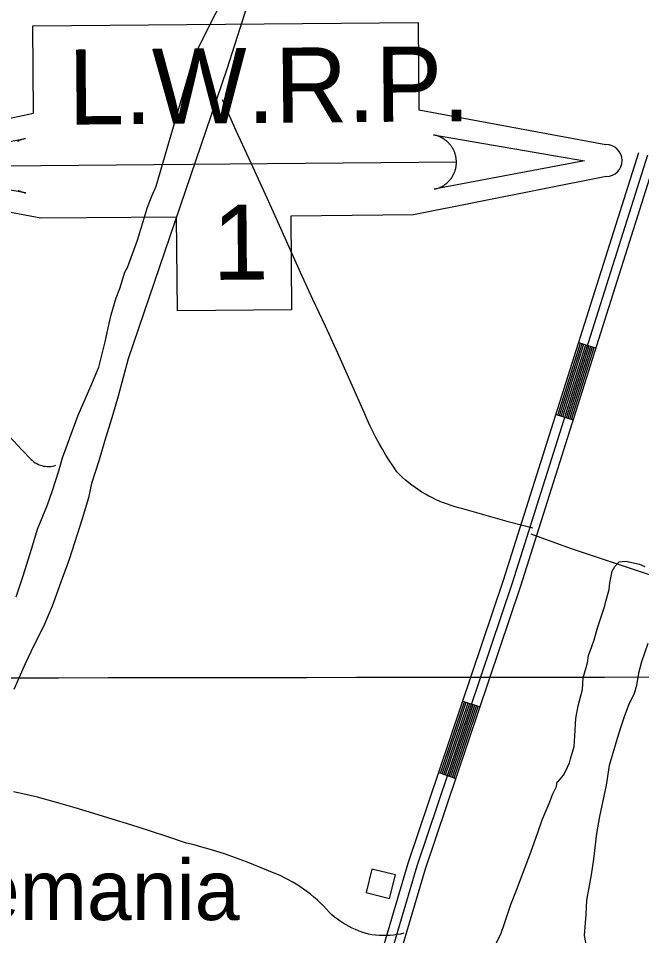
# Model space of a CAD drawing. Extents: x 3297772 to 3335630, y 634068 to 659439.
# Drawn here: x 3331326 to 3332358, y 642080 to 643601 of the extents above; entities that cross this region are included whole.
import ezdxf

# ---------------------------------------------------------------- set-up
doc = ezdxf.new("R2010")
doc.units = 0
for name, color, linetype in [('V-BLDG-IDEN', 7, 'Continuous'), ('V-BLDG-OTLN', 7, 'Continuous'), ('V-DTCH-CNTR', 7, 'Continuous'), ('V-GRID-MAJR', 7, 'Continuous'), ('V-ROAD-CNTR', 7, 'Continuous'), ('V-SITE-VEGE', 7, 'Continuous'), ('V-TOPO-WATR-IDEN', 7, 'Continuous')]:
    doc.layers.add(name, color=color, linetype=linetype)

msp = doc.modelspace()

# ---------------------------------------------------------------- linework, layer by layer
at = {"layer": 'V-BLDG-OTLN'}
msp.add_lwpolyline([(3331940.436081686, 642141.88868954), (3331950.2020621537, 642180.6786119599), (3331911.4131397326, 642190.4445924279), (3331901.646159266, 642151.6556700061)], close=True, dxfattribs=at)
at = {"layer": 'V-DTCH-CNTR'}
for points in [[(3332177.739, 642755.4400000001), (3332158.387, 642760.5700000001), (3332139.056, 642765.801), (3332119.7460000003, 642771.131), (3332100.4620000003, 642776.561), (3332081.202, 642782.088), (3332061.9760000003, 642787.712), (3332055.471, 642789.287), (3332049.02, 642791.054), (3332042.6240000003, 642793.018), (3332036.29, 642795.177), (3332030.025, 642797.524), (3332023.8340000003, 642800.062), (3332017.722, 642802.785), (3332011.697, 642805.694), (3332005.762, 642808.782), (3331999.923, 642812.0480000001), (3331994.187, 642815.491), (3331988.557, 642819.108), (3331983.038, 642822.8910000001), (3331977.637, 642826.841), (3331972.359, 642830.954), (3331967.2090000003, 642835.2220000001), (3331962.1890000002, 642839.645), (3331957.304, 642844.22), (3331952.563, 642848.939), (3331946.307, 642858.122), (3331940.2430000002, 642867.435), (3331934.3710000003, 642876.87), (3331928.698, 642886.424), (3331923.224, 642896.0920000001), (3331917.95, 642905.873), (3331912.881, 642915.761), (3331908.017, 642925.753), (3331903.362, 642935.844), (3331898.92, 642946.027), (3331894.687, 642956.301), (3331874.768, 643001.1140000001), (3331854.614, 643045.822), (3331834.2260000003, 643090.425), (3331813.6, 643134.9180000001), (3331792.741, 643179.304), (3331771.86, 643226.535), (3331750.778, 643273.678), (3331729.4930000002, 643320.729), (3331708.008, 643367.689), (3331686.319, 643414.558), (3331663.8510000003, 643465.893)], [(3331288.997, 642931.351), (3331303.171, 642915.706), (3331317.4990000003, 642900.196), (3331331.974, 642884.828), (3331346.599, 642869.601), (3331348.788, 642867.596), (3331351.1210000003, 642865.757), (3331353.579, 642864.0920000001), (3331356.151, 642862.612), (3331358.826, 642861.319), (3331361.586, 642860.228), (3331364.419, 642859.339), (3331367.308, 642858.659), (3331370.241, 642858.192), (3331373.2, 642857.938), (3331376.168, 642857.9010000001), (3331379.134, 642858.079), (3331382.076, 642858.475), (3331384.983, 642859.083), (3331387.838, 642859.9)], [(3332174.466, 642746.117), (3332239.92, 642722.666), (3332400.539, 642668.639), (3332592.488, 642618.1680000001), (3332720.3850000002, 642576.635), (3332909.196, 642516.264)], [(3331357.482, 642309.746), (3331332.7830000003, 642315.152), (3331317.761, 642318.605)], [(3331964.464, 642084.007), (3331958.664, 642082.756), (3331952.819, 642081.738), (3331946.937, 642080.96), (3331941.031, 642080.421), (3331935.1040000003, 642080.1240000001), (3331929.171, 642080.0650000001), (3331923.24, 642080.2490000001), (3331917.323, 642080.6730000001), (3331911.427, 642081.336), (3331905.805, 642082.657), (3331900.241, 642084.197), (3331894.74, 642085.955), (3331889.311, 642087.927), (3331883.963, 642090.108), (3331878.7060000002, 642092.496), (3331873.5470000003, 642095.089), (3331868.4930000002, 642097.88), (3331863.549, 642100.868), (3331858.728, 642104.049), (3331854.036, 642107.414), (3331849.477, 642110.959), (3331845.0640000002, 642114.682), (3331840.796, 642118.571), (3331835.946, 642123.963), (3331830.9390000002, 642129.208), (3331825.774, 642134.3), (3331820.4590000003, 642139.233), (3331814.9990000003, 642144.005), (3331809.4, 642148.611), (3331803.661, 642153.047), (3331797.796, 642157.309), (3331791.803, 642161.395), (3331785.69, 642165.296), (3331779.464, 642169.011), (3331773.128, 642172.54), (3331766.691, 642175.876), (3331760.154, 642179.018), (3331753.526, 642181.963), (3331746.815, 642184.705), (3331740.024, 642187.247), (3331728.019, 642192.447), (3331715.931, 642197.454), (3331703.7660000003, 642202.267), (3331691.523, 642206.883), (3331679.211, 642211.3), (3331666.826, 642215.5210000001), (3331654.377, 642219.542), (3331641.863, 642223.361), (3331629.291, 642226.98), (3331616.663, 642230.3960000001), (3331603.9790000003, 642233.607), (3331573.399, 642243.851), (3331542.748, 642253.8910000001), (3331512.0300000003, 642263.719), (3331481.247, 642273.343), (3331450.398, 642282.757), (3331419.485, 642291.963), (3331388.5130000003, 642300.96), (3331357.482, 642309.746)]]:
    msp.add_lwpolyline(points, dxfattribs=at)
at = {"layer": 'V-GRID-MAJR'}
msp.add_spline([(3301879.038, 642477.1950000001), (3307140.4620000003, 642480.638), (3312401.887, 642484.8470000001), (3317663.311, 642489.822), (3322924.734, 642495.561), (3328186.156, 642502.066), (3333447.577, 642509.336), (3333447.578, 642509.336)], degree=3, dxfattribs=at)
at = {"layer": 'V-ROAD-CNTR'}
for p, q in [((3332254.0094545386, 643063.2568467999), (3332282.6183973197, 643054.2248648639)), ((3332216.3785298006, 642944.056085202), (3332244.987472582, 642935.0241032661)), ((3332062.037838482, 642468.8060357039), (3332090.465781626, 642459.2200548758)), ((3332022.0979183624, 642350.3582726), (3332050.525861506, 642340.77329177))]:
    msp.add_line(p, q, dxfattribs=at)
for points in [[(3331635.283691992, 641083.1238070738), (3331634.120694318, 641091.7737897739), (3331791.63437929, 641591.8897895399), (3331971.40401975, 642200.017573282), (3332129.584703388, 642669.123635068), (3332353.501255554, 643378.408216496)], [(3332367.805226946, 643373.892225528), (3332143.844674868, 642664.468644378), (3331985.7079911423, 642195.49358233), (3331805.981350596, 641587.5097983), (3331649.4326636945, 641090.4577924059), (3331654.358653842, 641053.8318656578), (3331659.578643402, 641011.4089505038), (3331676.7746090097, 640960.707051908), (3331690.906580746, 640924.3471246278), (3331711.887538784, 640891.907189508), (3331737.6744872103, 640863.518246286), (3331758.9254447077, 640850.1642729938), (3331797.455367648, 640824.057325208), (3332033.554895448, 640726.682519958), (3332200.419561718, 640652.2586688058), (3332434.8290928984, 640542.7408878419), (3332642.1246783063, 640438.3310966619), (3332659.934642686, 640421.0291312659), (3332670.131622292, 640403.675165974), (3332682.745597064, 640376.1892209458), (3332679.635603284, 640357.1262590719), (3332676.43260969, 640326.7033199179), (3332409.7011431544, 639480.632012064)], [(3332665.289490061, 640436.7402363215), (3332650.9266607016, 640450.693071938), (3332441.379079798, 640556.2368608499), (3332206.6495492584, 640665.9046415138), (3332039.4708836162, 640740.4684923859), (3331804.596353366, 640837.338298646), (3331767.1254283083, 640862.7272478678), (3331747.395467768, 640875.1252230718), (3331723.816514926, 640901.0841711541), (3331704.333553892, 640931.208110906), (3331690.8745808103, 640965.835041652), (3331674.2786140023, 641014.7689437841), (3331669.2356240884, 641055.747861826), (3331664.74463307, 641089.141795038), (3331820.3283219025, 641583.12980706), (3332000.011962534, 642190.969591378), (3332158.104646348, 642659.813653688), (3332382.109198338, 643369.37623456)], [(3332219.2395240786, 642943.15208701), (3332256.8704488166, 643062.352848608)], [(3332222.1005183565, 642942.2480888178), (3332259.7314430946, 643061.448850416)], [(3332224.960512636, 642941.3450906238), (3332262.5914373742, 643060.545852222)], [(3332227.821506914, 642940.4420924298), (3332265.452431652, 643059.642854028)], [(3332230.682501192, 642939.5390942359), (3332268.31342593, 643058.739855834)], [(3332233.54349547, 642938.6360960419), (3332271.174420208, 643057.8368576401)], [(3332236.404489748, 642937.7330978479), (3332274.035414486, 643056.9338594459)], [(3332239.264484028, 642936.8300996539), (3332276.895408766, 643056.0308612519)], [(3332242.125478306, 642935.9261014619), (3332279.756403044, 643055.12686306)], [(3332024.940912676, 642349.399274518), (3332064.880832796, 642467.8460376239)], [(3332027.78390699, 642348.441276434), (3332067.72382711, 642466.8880395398)], [(3332030.6269013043, 642347.482278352), (3332070.5668214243, 642465.929041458)], [(3332033.46889562, 642346.524280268), (3332073.40881574, 642464.9710433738)], [(3332036.3118899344, 642345.565282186), (3332076.251810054, 642464.012045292)], [(3332039.154884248, 642344.6062841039), (3332079.094804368, 642463.05304721)], [(3332041.996878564, 642343.6482860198), (3332081.9367986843, 642462.095049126)], [(3332044.839872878, 642342.689287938), (3332084.7797929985, 642461.136051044)], [(3332047.682867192, 642341.7312898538), (3332087.622787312, 642460.17805296)]]:
    msp.add_lwpolyline(points, dxfattribs=at)
at = {"layer": 'V-SITE-VEGE'}
for p, q in [((3332313.9960000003, 642691.929), (3332318.602, 642697.51)), ((3332318.602, 642697.51), (3332320.896, 642699.734)), ((3332320.896, 642699.734), (3332332.211, 642700.691)), ((3332332.211, 642700.691), (3332354.737, 642695.824)), ((3332354.737, 642695.824), (3332363.724, 642692.296)), ((3332305.671, 642664.939), (3332309.356, 642684.091)), ((3332309.356, 642684.091), (3332313.9960000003, 642691.929)), ((3332304.369, 642653.656), (3332305.671, 642664.939)), ((3332298.3910000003, 642632.279), (3332304.369, 642653.656)), ((3332290.065, 642605.286), (3332297.1720000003, 642626.649)), ((3332297.1720000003, 642626.649), (3332298.3910000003, 642632.279)), ((3332285.339, 642591.7980000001), (3332290.065, 642605.286)), ((3332279.359, 642570.419), (3332285.339, 642591.7980000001)), ((3332269.921, 642544.574), (3332275.795, 642559.174)), ((3332275.795, 642559.174), (3332279.359, 642570.419)), ((3332368.541, 642564.529), (3332357.903, 642534.184)), ((3332268.602, 642532.165), (3332269.921, 642544.574)), ((3332261.441, 642507.415), (3332268.602, 642532.165)), ((3332357.903, 642534.184), (3332353.091, 642515.045)), ((3332353.091, 642515.045), (3332349.3880000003, 642494.762)), ((3332260.015, 642488.227), (3332261.441, 642507.415)), ((3332252.821, 642461.216), (3332260.015, 642488.227)), ((3332349.3880000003, 642494.762), (3332345.792, 642481.258)), ((3332345.792, 642481.258), (3332336.4590000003, 642462.191)), ((3332249.1010000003, 642439.802), (3332252.821, 642461.216)), ((3332336.4590000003, 642462.191), (3332329.383, 642443.089)), ((3332247.539, 642411.576), (3332249.1010000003, 642439.802)), ((3332329.383, 642443.089), (3332323.475, 642426.23)), ((3332323.475, 642426.23), (3332317.531, 642407.112)), ((3332246.132, 642393.517), (3332247.539, 642411.576)), ((3332317.531, 642407.112), (3332304.41, 642362.111)), ((3332240.17, 642373.269), (3332246.132, 642393.517)), ((3332231.933, 642351.924), (3332238.935, 642366.506)), ((3332238.935, 642366.506), (3332240.17, 642373.269)), ((3332304.41, 642362.111), (3332299.3880000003, 642329.419)), ((3332220.393, 642336.2820000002), (3332228.4560000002, 642346.327)), ((3332228.4560000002, 642346.327), (3332231.933, 642351.924)), ((3332216.864, 642327.295), (3332218.117, 642335.186)), ((3332218.117, 642335.186), (3332220.393, 642336.2819999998)), ((3332211.025, 642314.956), (3332216.864, 642327.295)), ((3332299.3880000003, 642329.419), (3332288.423, 642277.606)), ((3332205.133, 642299.225), (3332211.025, 642314.956)), ((3332193.418, 642272.286), (3332205.133, 642299.225)), ((3332186.31, 642250.9230000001), (3332193.418, 642272.286)), ((3332288.423, 642277.606), (3332283.469, 642249.43)), ((3332174.509, 642218.333), (3332186.31, 642250.9230000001)), ((3332283.469, 642249.43), (3332278.289, 642206.5700000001)), ((3332165.088, 642193.618), (3332174.509, 642218.333)), ((3332150.943, 642155.415), (3332165.088, 642193.618)), ((3332278.289, 642206.5700000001), (3332274.503, 642180.638)), ((3332274.503, 642180.638), (3332267.079, 642138.9400000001)), ((3332141.54, 642131.83), (3332150.943, 642155.415)), ((3332267.079, 642138.9400000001), (3332265.588, 642115.233)), ((3332130.887, 642100.3520000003), (3332141.54, 642131.83)), ((3332265.588, 642115.233), (3332262.79, 642080.247)), ((3332124.96, 642082.3640000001), (3332130.887, 642100.3520000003)), ((3332116.809, 642066.669), (3332124.96, 642082.3640000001)), ((3332262.79, 642080.247), (3332265.952, 642065.507))]:
    msp.add_line(p, q, dxfattribs=at)
for points in [[(3331788.099, 643903.4670000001), (3331764.524, 643823.511), (3331718.147, 643664.356), (3331671.105, 643516.661), (3331507.484, 643036.544), (3331490.713, 642974.6510000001), (3331482.3340000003, 642944.269), (3331468.0840000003, 642899.287), (3331459.708, 642868.905), (3331446.6720000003, 642829.555), (3331441.788, 642805.9), (3331431.083, 642771.033), (3331422.776, 642745.169), (3331409.7060000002, 642703.56), (3331397.924, 642672.1), (3331381.395, 642626.025), (3331367.319, 642592.339), (3331351.014, 642560.949), (3331336.99, 642530.653), (3331318.255, 642488.002)], [(3331321.744, 642641.63), (3331333.58, 642676.479), (3331347.848, 642722.5920000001), (3331357.3710000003, 642754.086), (3331373.813, 642794.513), (3331382.0870000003, 642818.117), (3331392.757, 642850.723), (3331398.737, 642872.102), (3331412.899, 642911.436), (3331424.683, 642942.893), (3331445.765, 642991.16), (3331458.678, 643022.603), (3331469.487, 643064.247), (3331474.372, 643087.904), (3331479.219, 643109.299), (3331487.563, 643137.422), (3331493.455, 643153.1510000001), (3331501.778, 643180.144), (3331506.419, 643187.983), (3331522.93, 643232.931), (3331539.596, 643288.045), (3331546.654, 643306.018), (3331553.693, 643322.859), (3331616.304, 643536.207), (3331639.602, 643583.338), (3331665.2290000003, 643635.029)]]:
    msp.add_lwpolyline(points, dxfattribs=at)
at = {"layer": 'V-TOPO-WATR-IDEN'}
msp.add_line((3331300.178463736, 643356.0406377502), (3332051.348443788, 643362.7563713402), dxfattribs=at)
for points in [[(3331051.97805099, 643380.3376593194), (3331350.789498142, 643443.7063855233), (3331349.496234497, 643588.425497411), (3331988.0028174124, 643594.1314289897), (3331989.2960810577, 643449.412317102), (3332299.0750248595, 643391.4821802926)], [(3331325.5121673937, 643315.508901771), (3331326.0726516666, 643315.2333992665), (3331326.7475201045, 643314.9154172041), (3331327.6406438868, 643314.5138821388), (3331328.544092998, 643314.1319401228), (3331329.447354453, 643313.7709972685), (3331330.3489149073, 643313.4325401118), (3331331.5270943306, 643313.0260521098), (3331332.237170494, 643312.7968882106), (3331333.3817748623, 643312.4546027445), (3331334.718545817, 643312.0945337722), (3331335.7242442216, 643311.8530110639), (3331336.4862687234, 643311.6858138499), (3331337.198594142, 643311.5406734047), (3331337.715485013, 643311.4432884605), (3331338.0790737, 643311.3790349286), (3331087.7869308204, 643354.1441283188), (3331337.276332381, 643401.3754549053), (3331332.841352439, 643400.2902805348), (3331328.685766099, 643398.8265877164), (3331327.0524571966, 643398.1264644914), (3331325.6393714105, 643397.4583104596), (3331323.958146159, 643396.5807519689)], [(3332299.548856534, 643338.459349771), (3331980.2501074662, 643274.9075414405), (3331776.8397538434, 643273.0897910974), (3331778.227783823, 643117.7661131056), (3331589.1652429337, 643116.076580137), (3331587.7772129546, 643271.4002581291), (3331362.9526567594, 643269.3911425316), (3331052.4518826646, 643327.3148287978)]]:
    msp.add_lwpolyline(points, dxfattribs=at)
msp.add_lwpolyline([(3332013.4478338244, 643407.4179741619), (3332263.7399767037, 643364.6528807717), (3332014.250575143, 643317.4215541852), (3332018.685555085, 643318.5067285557), (3332022.841141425, 643319.9704213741), (3332024.4744503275, 643320.6705445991), (3332025.8875361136, 643321.3386986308), (3332027.568761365, 643322.2162571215), (3332029.1566954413, 643323.1259832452), (3332030.50074246, 643323.9660272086), (3332032.291380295, 643325.189577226), (3332034.149380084, 643326.5967365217), (3332035.154521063, 643327.4247515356), (3332036.416671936, 643328.5325743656), (3332038.0170694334, 643330.0619366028), (3332039.206016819, 643331.3041106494), (3332040.435689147, 643332.6891543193), (3332041.2133204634, 643333.6291407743), (3332042.0409176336, 643334.6850783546), (3332043.0071366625, 643336.0077653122), (3332043.8555306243, 643337.2543963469), (3332044.658698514, 643338.5261242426), (3332045.2867500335, 643339.5862788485), (3332046.166425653, 643341.1932038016), (3332046.947413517, 643342.7647454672), (3332047.5285232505, 643344.0419892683), (3332048.1614325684, 643345.5657057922), (3332048.6669689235, 643346.906776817), (3332049.0792422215, 643348.1090088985), (3332049.3768524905, 643349.0492058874), (3332049.7899006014, 643350.5004548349), (3332050.164994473, 643352.0023666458), (3332050.4747075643, 643353.4346914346), (3332050.7406006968, 643354.9026260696), (3332050.944394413, 643356.2695017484), (3332051.1214961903, 643357.7696442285), (3332051.2274600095, 643359.0051404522), (3332051.322625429, 643360.7775616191), (3332051.348443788, 643362.7563713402), (3332051.338287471, 643363.3893058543), (3332051.3075180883, 643364.3145678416), (3332051.2451950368, 643365.4135548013), (3332051.163694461, 643366.4763689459), (3332051.0585031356, 643367.5044700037), (3332050.934053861, 643368.5053978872), (3332050.7585114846, 643369.684376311), (3332050.6176848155, 643370.5036505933), (3332050.3850106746, 643371.6971190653), (3332050.1381011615, 643372.8049569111), (3332049.952785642, 643373.5668313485), (3332049.4148811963, 643375.5121022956), (3332049.0921717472, 643376.5412596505), (3332048.8563810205, 643377.2441806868), (3332048.442562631, 643378.3970288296), (3332048.047963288, 643379.4135432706), (3332047.6095439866, 643380.4656675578), (3332047.0555207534, 643381.6967659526), (3332046.506841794, 643382.8334083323), (3332046.0580180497, 643383.7069325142), (3332045.6583853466, 643384.4473909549), (3332045.0929804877, 643385.4413781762), (3332044.5645794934, 643386.3231915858), (3332043.9255703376, 643387.3285215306), (3332043.2520491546, 643388.3350431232), (3332042.5426232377, 643389.3307434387), (3332041.6075213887, 643390.5689367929), (3332040.911247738, 643391.435749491), (3332040.1213612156, 643392.3707283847), (3332039.3183103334, 643393.2680881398), (3332038.6534429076, 643393.977675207), (3332037.913149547, 643394.7345901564), (3332036.782869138, 643395.824033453), (3332036.7390089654, 643395.8641431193), (3332036.049366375, 643396.492505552), (3332035.530785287, 643396.9468896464), (3332034.7402848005, 643397.6148523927), (3332033.7385461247, 643398.4204330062), (3332032.9244755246, 643399.0401832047), (3332032.180099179, 643399.5825531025), (3332031.211038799, 643400.2564204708), (3332030.2604200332, 643400.8809506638), (3332029.572533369, 643401.3128209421), (3332028.663123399, 643401.858216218), (3332027.3876597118, 643402.5758473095), (3332026.6220174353, 643402.9800216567), (3332026.0147401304, 643403.2881073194), (3332025.4542558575, 643403.5636098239), (3332024.7793874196, 643403.8815918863), (3332023.886263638, 643404.2831269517), (3332022.982814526, 643404.6650689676), (3332022.079553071, 643405.026011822), (3332021.177992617, 643405.3644689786), (3332019.9998131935, 643405.7709569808), (3332019.28973703, 643406.0001208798), (3332018.145132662, 643406.3424063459), (3332016.8083617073, 643406.7024753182), (3332015.8026633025, 643406.9439980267), (3332015.0406388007, 643407.1111952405), (3332014.3283133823, 643407.2563356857), (3332013.811422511, 643407.3537206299)], close=True, dxfattribs=at)
msp.add_arc((3332299.3119406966, 643364.9707650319), 26.51247382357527, 270.51200270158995, 90.51200270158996, dxfattribs=at)

# ---------------------------------------------------------------- texts
at = {"layer": 'V-BLDG-IDEN'}
msp.add_text('Allemania', height=99.99980199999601, dxfattribs=at).set_placement((3331104.776753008, 642105.8577616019))
at = {"layer": 'V-TOPO-WATR-IDEN'}
for s, height, rotation, p in [('L.W.R.P.', 124.49949300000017, 0.5119382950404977, (3331408.721411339, 643424.514813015)), ('1', 124.50014100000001, 0.5120425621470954, (3331647.8357568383, 643167.1412748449))]:
    msp.add_text(s, height=height, rotation=rotation, dxfattribs=at).set_placement(p)

doc.saveas('drawing.dxf')
